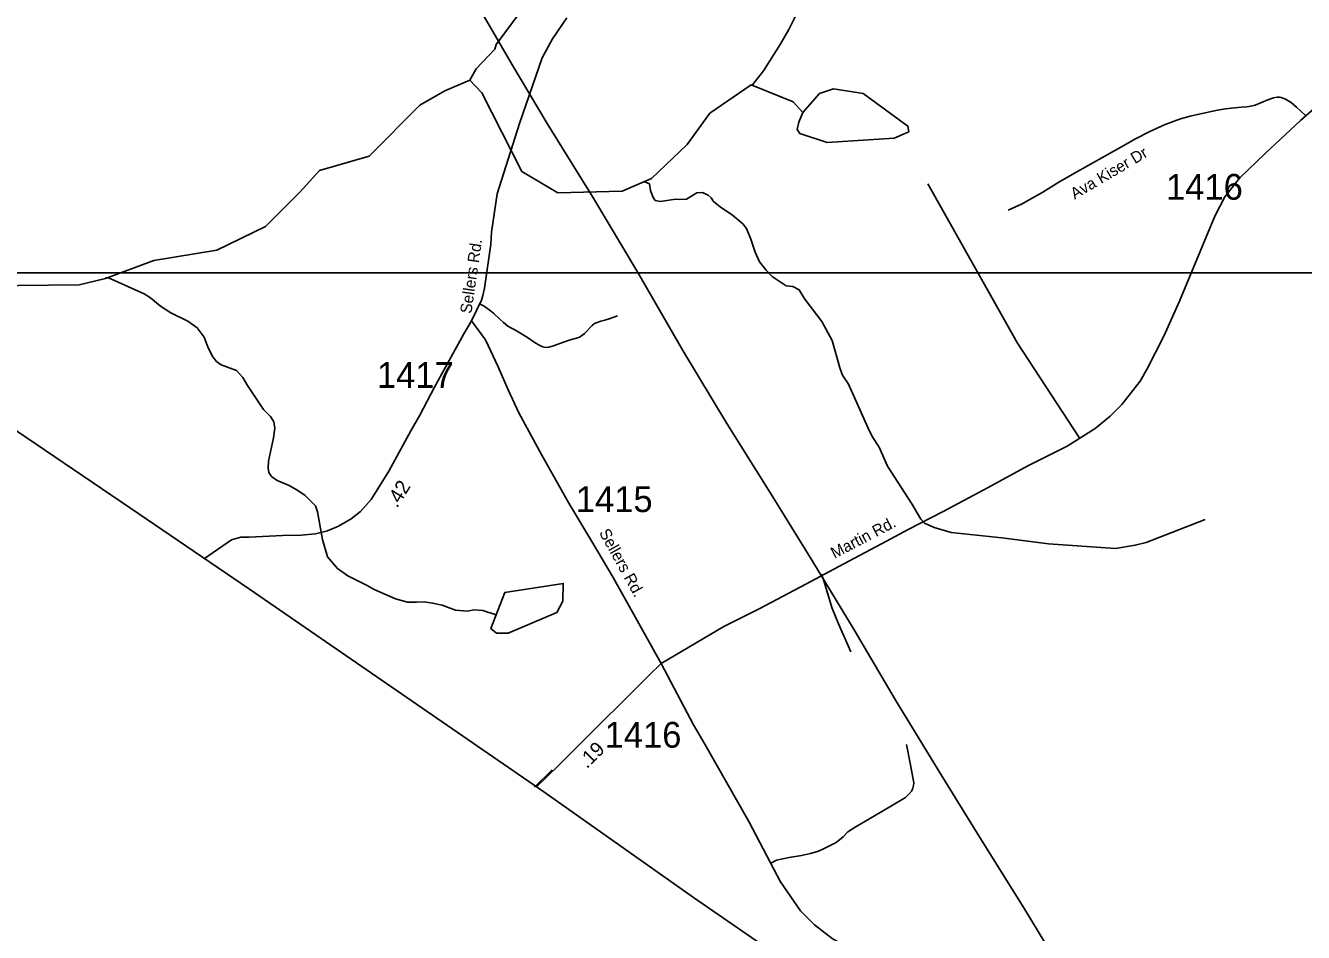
# Model space of a CAD drawing. Extents: x 1268485 to 1426702, y 514839 to 616766.
# Drawn here: x 1291429 to 1298740, y 584743 to 589928 of the extents above; entities that cross this region are included whole.
import ezdxf

# ---------------------------------------------------------------- set-up
doc = ezdxf.new("R2010")
doc.units = 0
for name, color, linetype in [('Old_Level_10', 7, 'Continuous'), ('Old_Level_11', 7, 'Continuous'), ('Old_Level_17', 7, 'Continuous'), ('Old_Level_32', 7, 'Continuous'), ('Old_Level_35', 7, 'Continuous'), ('Old_Level_52', 7, 'Continuous'), ('Old_Level_56', 7, 'Continuous'), ('Old_Level_59', 7, 'Continuous'), ('Old_Level_60', 7, 'Continuous'), ('Old_Level_62', 7, 'Continuous'), ('Old_Level_63', 7, 'Continuous'), ('Old_Level_8', 7, 'Continuous')]:
    doc.layers.add(name, color=color, linetype=linetype)

msp = doc.modelspace()

# ---------------------------------------------------------------- linework, layer by layer
at = {"layer": 'Old_Level_32'}
for points in [[(1294525.285, 589972.129), (1294442.787, 589851.335), (1294384.435, 589743.626), (1294253.992, 589368.276), (1294127.354, 588965.442), (1294093.488, 588746.247), (1294091.348, 588677.727), (1294054.967, 588427.201), (1294044.266, 588384.377), (1294037.846, 588358.682), (1293980.701, 588240.239)], [(1295064.94, 586279.829), (1295423.099, 586491.22), (1295626.325, 586593.895), (1295891.926, 586734.824), (1296109.415, 586851.248), (1296355.123, 586980.42), (1296477.864, 587046.848), (1296677.807, 587148.815), (1296910.478, 587274.321), (1297166.018, 587413.216), (1297386.866, 587522.781), (1297547.53, 587624.236), (1297634.244, 587695.275), (1297700.645, 587761.701), (1297805.276, 587894.551), (1297845.518, 587965.002), (1297940.088, 588152.202), (1298030.634, 588351.478), (1298232.861, 588837.799), (1298289.319, 588948.518), (1298373.899, 589054.67), (1298519.583, 589196.895), (1298722.808, 589386.107), (1299069.06, 589690.805)], [(1293980.701, 588240.239), (1293936.408, 588164.899), (1293768.2, 587859.772), (1293684.738, 587701.321), (1293633.377, 587611.388), (1293507.114, 587380.135), (1293406.532, 587217.4), (1293344.47, 587148.88), (1293290.969, 587108.196), (1293219.063, 587065.372), (1293157.002, 587039.677), (1293087.236, 587022.547), (1293005.914, 587013.982), (1292898.912, 587011.841), (1292708.448, 587003.276), (1292659.654, 587003.276), (1292606.153, 586988.288), (1292452.664, 586880.365)], [(1293980.701, 588240.239), (1294059.905, 588130.381), (1294132.009, 587977.541), (1294189.258, 587845.128), (1294251.634, 587714.267), (1294382.822, 587472.557), (1294537.334, 587198.128), (1294668.146, 586978.422), (1294790.886, 586773.071), (1294917.651, 586543.56), (1295064.94, 586279.829)], [(1294352.615, 585575.66), (1294481.017, 585702.021), (1294724.485, 585943.61), (1294837.568, 586056.357), (1294914.03, 586132.86), (1294994.515, 586211.377), (1295064.94, 586279.829)], [(1295064.94, 586279.829), (1295250.056, 585930.529), (1295314.444, 585819.8), (1295565.961, 585376.883), (1295710.834, 585101.068), (1295747.053, 585032.617), (1295861.744, 584866.524), (1295942.23, 584785.994), (1296042.837, 584708.483), (1296316.895, 584552.773), (1296477.458, 584462.866), (1296622.739, 584383.682), (1296709.264, 584335.376), (1296935.763, 584187.367), (1297121.748, 584037.451), (1297427.778, 583795.454)]]:
    msp.add_lwpolyline(points, dxfattribs=at)
at = {"layer": 'Old_Level_35'}
msp.add_line((1294340.834, 585572.925), (1294442.232, 585672.273), dxfattribs=at)
for points in [[(1298748.736, 589415.807), (1298699.216, 589461.379), (1298669.176, 589488.292), (1298646.62, 589501.774), (1298633.086, 589508.49), (1298622.424, 589512.437), (1298612.171, 589516.025), (1298602.226, 589519.204), (1298589.615, 589518.743), (1298567.777, 589514.437), (1298535.789, 589503.312), (1298462.893, 589472.452), (1298448.95, 589469.325), (1298416.141, 589463.737), (1298385.281, 589460.559), (1298327.866, 589456.253), (1298293.52, 589452.664), (1298247.794, 589444.821), (1298150.906, 589423.752), (1298091.544, 589410.321), (1298036.077, 589395.25), (1297949.34, 589363.211), (1297861.27, 589321.739), (1297778.532, 589279.755), (1297695.281, 589233.669), (1297429.123, 589084.237), (1297340.233, 589031.897), (1297248.267, 588974.637), (1297125.954, 588906.457), (1297049.674, 588871.854)], [(1297457.113, 587573.516), (1297103.09, 588111.726), (1296590.87, 589022.517)], [(1294022.593, 588339.744), (1294052.12, 588323.237), (1294081.135, 588302.271), (1294105.536, 588284.124), (1294141.831, 588249.521), (1294162.233, 588229.375), (1294188.48, 588209.126), (1294241.383, 588180.521), (1294305.257, 588140.228), (1294339.398, 588118.39), (1294371.592, 588099.526), (1294387.893, 588091.375), (1294405.733, 588087.12), (1294422.752, 588089.683), (1294448.384, 588097.373), (1294484.37, 588110.137), (1294539.119, 588129.105), (1294593.868, 588144.74), (1294615.706, 588157.35), (1294626.881, 588167.757), (1294670.455, 588213.124), (1294684.091, 588224.197), (1294698.137, 588230.759), (1294719.36, 588237.27), (1294742.633, 588243.831), (1294767.65, 588251.418), (1294815.222, 588269.309)], [(1295981.455, 586792.268), (1295993.348, 586759.459), (1296004.011, 586728.137), (1296042.048, 586601.415), (1296079.675, 586507.245), (1296150.111, 586346.895)], [(1295692.537, 585139.548), (1295725.038, 585156.977), (1295797.524, 585171.587), (1295868.574, 585183.377), (1295920.145, 585194.45), (1295965.256, 585207.113), (1295998.475, 585223.773), (1296065.732, 585257.811), (1296105.409, 585290.261), (1296132.271, 585318.763), (1296174.204, 585345.676), (1296373.002, 585462.043), (1296463.225, 585515.101), (1296484.653, 585534.581), (1296498.494, 585553.138), (1296505.671, 585567.799), (1296509.157, 585583.639), (1296510.797, 585599.07), (1296488.754, 585710.31), (1296468.762, 585817.193)]]:
    msp.add_lwpolyline(points, dxfattribs=at)
at = {"layer": 'Old_Level_52'}
msp.add_lwpolyline([(1268485.228, 616765.973), (1271092.371, 612866.089), (1271603.979, 612109.028), (1273440.333, 609310.323), (1274778.27, 607238.2), (1275374.14, 606323.169), (1278026.752, 602285.653), (1279408.707, 600233.543), (1280579.426, 598504.803), (1280995.776, 597856.098), (1281572.617, 596979.448), (1282413.042, 595678.081), (1282806.841, 595082.057), (1283106.06, 594638.413), (1283535.727, 593965.428), (1283962.284, 593326.724), (1284776.514, 592085.916), (1285203.794, 591801.378), (1287417.971, 590296.08), (1292077.678, 587135.953), (1292709.921, 586705.02), (1294394.058, 585547.168), (1295250.323, 584942.843), (1295803.932, 584561.919)], dxfattribs=at)
at = {"layer": 'Old_Level_56'}
msp.add_lwpolyline([(1297381.024, 584487.162), (1297140.074, 584883.005), (1296896.961, 585270.889), (1296652.05, 585668.813), (1296403.499, 586074.815), (1296168.589, 586472.538), (1295931.594, 586866.102), (1295690.482, 587253.946), (1295441.571, 587651.951), (1295189.265, 588070.235), (1294931.32, 588516.446), (1294673.252, 588946.652), (1294413.023, 589368.898), (1294210.743, 589707.736), (1293966.475, 590127.66)], dxfattribs=at)
at = {"layer": 'Old_Level_59'}
for points in [[(1291886.258, 588482.05), (1292163.283, 588584.833), (1292523.252, 588643.17), (1292801.303, 588778.761), (1292998.255, 588975.047), (1293110.438, 589098.753), (1293394.211, 589180.407), (1293685.282, 589473.324), (1293828.306, 589555.755), (1293969.806, 589616.517), (1294039.109, 589542.551), (1294268.245, 589093.926), (1294474.323, 588971.612), (1294841.263, 588980.634), (1295009.304, 589052.762), (1295214.253, 589248.843), (1295343.333, 589426.777), (1295580.271, 589589.434), (1295820.285, 589492.701), (1295876.189, 589431.382)], [(1291886.258, 588482.05), (1291735.237, 588445.705), (1291209.278, 588439.912), (1290972.238, 588313.344), (1290721.254, 588246.189), (1290463.542, 588230.63)]]:
    msp.add_lwpolyline(points, dxfattribs=at)
at = {"layer": 'Old_Level_60'}
for points in [[(1295876.189, 589431.382), (1295853.087, 589375.908), (1295843.847, 589334.301), (1295857.707, 589311.187), (1296014.797, 589260.334), (1296398.278, 589283.45), (1296481.443, 589320.433), (1296476.822, 589352.792), (1296221.264, 589540.427), (1296051.759, 589565.446), (1295971.305, 589538.889), (1295876.189, 589431.382)], [(1294123.273, 586454.495), (1294090.26, 586481.357), (1294170.23, 586686.563), (1294505.285, 586738.954), (1294502.312, 586637.197), (1294468.274, 586572.247), (1294190.325, 586453.112), (1294123.273, 586454.495)]]:
    msp.add_lwpolyline(points, dxfattribs=at)
at = {"layer": 'Old_Level_62'}
msp.add_line((1291903.482, 588486.408), (1291885.54, 588484.87), dxfattribs=at)
for points in [[(1295587.14, 589589.434), (1295651.014, 589669.917), (1295746.568, 589819.81), (1295794.653, 589904.753), (1295847.044, 590007.587), (1295892.565, 590070.589), (1295941.675, 590121.442), (1296022.671, 590161.581), (1296087.262, 590184.085), (1296161.389, 590190.391), (1296388.791, 590331.159), (1296485.268, 590350.947), (1296573.543, 590358.892), (1296634.034, 590379.449), (1296835.292, 590424.868), (1296893.63, 590443.476), (1297053.673, 590523.806), (1297538.723, 590642.633), (1297827.642, 590679.901), (1297900.025, 590692.204), (1297980.713, 590716.4), (1298055.045, 590728.653), (1298161.057, 590730.139)], [(1293969.806, 589616.517), (1294006.768, 589681.237), (1294113.034, 589792.187), (1294121.633, 589819.554), (1294264.247, 590012.406)], [(1294971.882, 589035.383), (1294997.616, 589022.773), (1295004.792, 588984.633), (1295017.916, 588948.288), (1295031.449, 588927.936), (1295061.284, 588921.272), (1295147.611, 588935.267), (1295171.705, 588932.704), (1295209.742, 588935.83), (1295268.694, 588972.484), (1295300.683, 588973.714), (1295334.311, 588958.899), (1295351.946, 588942.546), (1295363.531, 588922.195), (1295402.798, 588891.283), (1295473.644, 588843.609), (1295532.494, 588794.242), (1295554.024, 588767.739), (1295578.528, 588707.095), (1295602.929, 588632.456), (1295627.638, 588577.912), (1295666.495, 588528.956), (1295699.714, 588494.2), (1295780.504, 588440.271), (1295818.439, 588435.401), (1295854.016, 588416.536), (1295886.824, 588363.787), (1295983.814, 588235.424), (1296043.381, 588127.977), (1296087.775, 587970.855), (1296102.846, 587928.512), (1296137.603, 587877.659), (1296257.456, 587608.733), (1296276.525, 587572.234), (1296311.282, 587517.383), (1296360.802, 587408.192), (1296499.93, 587192.837), (1296549.86, 587105.638), (1296571.288, 587083.134), (1296626.857, 587057.81), (1296724.154, 587029.513), (1297013.688, 586998.755), (1297280.973, 586964.511), (1297664.625, 586937.598), (1297777.097, 586957.027), (1297839.432, 586971.637), (1298176.743, 587103.793)], [(1291903.482, 588486.408), (1292107.406, 588393.673), (1292142.88, 588370.809), (1292199.885, 588323.494), (1292259.042, 588286.072), (1292357.878, 588237.731), (1292411.089, 588200.514), (1292449.843, 588145.56), (1292472.502, 588084.967), (1292499.261, 588034.319), (1292520.586, 588007.867), (1292548.268, 587989.157), (1292635.518, 587955.118), (1292672.633, 587916.261), (1292697.546, 587869.611), (1292790.332, 587733.354), (1292829.497, 587692.446), (1292848.772, 587661.996), (1292854.001, 587625.855), (1292846.619, 587569.979), (1292819.552, 587436.541), (1292816.682, 587396.607), (1292819.962, 587372.463), (1292835.546, 587350.112), (1292868.97, 587327.351), (1292936.432, 587297.721), (1292985.747, 587270.603), (1293029.116, 587241.537), (1293087.76, 587182.174), (1293099.038, 587147.931), (1293127.233, 586989.169), (1293156.966, 586890.436), (1293213.56, 586823.026), (1293272.512, 586781.656), (1293383.24, 586727.061), (1293422.816, 586704.095), (1293545.642, 586651.243), (1293613.309, 586631.66), (1293665.29, 586630.43), (1293709.376, 586633.403), (1293757.153, 586626.278), (1293812.927, 586615), (1293888.284, 586585.268), (1293956.156, 586579.68), (1293992.45, 586586.806), (1294044.431, 586583.627), (1294121.736, 586559.789)]]:
    msp.add_lwpolyline(points, dxfattribs=at)
at = {"layer": 'Old_Level_63'}
msp.add_line((1278611.149, 588514.397), (1305516.95, 588514.397), dxfattribs=at)

# ---------------------------------------------------------------- texts
at = {"layer": 'Old_Level_10'}
msp.add_text('Ava Kiser Dr', height=65.61666, rotation=30.5093167, dxfattribs=at).set_placement((1297430.854, 588932.155))
at = {"layer": 'Old_Level_11'}
for s, height, rotation, p in [('Sellers Rd.', 65.61666, 81.7372944, (1293979.024, 588278.218)), ('Martin Rd.', 65.6167, 27.7315972, (1296056.908, 586878.157)), ('Sellers Rd.', 65.61666, 298.9130333, (1294708.088, 587029.208))]:
    msp.add_text(s, height=height, rotation=rotation, dxfattribs=at).set_placement(p)
at = {"layer": 'Old_Level_17'}
for s, rotation, p in [('.42', 58.2809111, (1293554.776, 587165.303)), ('.19', 44.7781361, (1294640.402, 585675.736))]:
    msp.add_text(s, height=82.0208, rotation=rotation, dxfattribs=at).set_placement(p)
at = {"layer": 'Old_Level_8'}
for s, p in [('1416', (1297953.482, 588932.109)), ('1417', (1293438.607, 587855.97)), ('1415', (1294576.899, 587146.425)), ('1416', (1294741.72, 585799.36))]:
    msp.add_text(s, height=147.6375, dxfattribs=at).set_placement(p)

doc.saveas('drawing.dxf')
